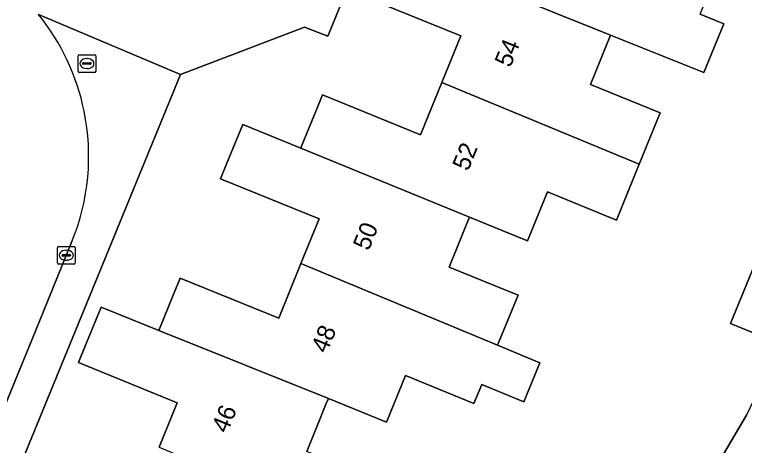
# Model space of a CAD drawing. Extents: x 157767 to 159172, y 387839 to 389425.
# Drawn here: x 158722.01 to 158763.2, y 388606.38 to 388630.68 of the extents above; entities that cross this region are included whole.
import ezdxf

# ---------------------------------------------------------------- set-up
doc = ezdxf.new("R2010")
doc.units = 0
for name, color, linetype in [('IMGEO_Erf', 7, 'Continuous'), ('IMGEO_Fietspad_gesloten', 7, 'Continuous'), ('IMGEO_Groenvoorziening', 7, 'Continuous'), ('IMGEO_Kolk', 7, 'Continuous'), ('IMGEO_Pand', 7, 'Continuous'), ('IMGEO_Pand_nummerreeks', 7, 'Continuous'), ('IMGEO_Rijbaan_lokaal_open', 7, 'Continuous'), ('IMGEO_Rioolput', 7, 'Continuous'), ('IMGEO_Voetpad_open', 7, 'Continuous')]:
    doc.layers.add(name, color=color, linetype=linetype)

msp = doc.modelspace()

# ---------------------------------------------------------------- linework, layer by layer
at = {"layer": 'IMGEO_Erf'}
for points in [[(158756.416, 388670.249), (158739.679, 388629.469), (158738.367, 388629.972), (158731.376, 388627.31), (158725.297, 388612.487), (158722.512, 388605.696), (158718.816, 388596.683)], [(158730.169, 388606.281), (158731.194, 388608.792), (158725.62, 388611.065), (158725.979, 388611.945), (158726.89, 388614.177), (158730.147, 388612.867), (158730.995, 388614.945), (158731.354, 388615.824), (158736.916, 388613.554), (158738.173, 388616.635), (158739.202, 388619.158), (158733.637, 388621.429), (158733.996, 388622.31), (158734.886, 388624.491), (158738.166, 388623.151), (158738.209, 388623.256), (158738.644, 388624.323), (158739.036, 388625.282), (158739.394, 388626.161), (158744.918, 388623.908), (158746.118, 388626.849), (158747.192, 388629.483), (158741.693, 388631.727)], [(158760.692, 388630.708), (158762.027, 388630.163), (158760.907, 388627.419), (158755.641, 388629.533), (158754.506, 388626.75), (158758.446, 388625.142), (158757.265, 388622.246), (158755.979, 388619.095), (158752.08, 388620.686), (158750.955, 388617.926), (158747.684, 388619.263), (158747.625, 388619.119), (158747.327, 388618.388), (158746.533, 388616.442), (158750.42, 388614.856), (158749.27, 388612.038), (158751.655, 388611.05), (158750.741, 388608.844), (158748.369, 388609.827), (158747.931, 388608.754), (158744.072, 388610.328), (158743, 388607.7), (158739.72, 388609.033), (158739.6, 388608.74), (158739.376, 388608.192), (158738.5, 388606.044)], [(158764.893, 388612.248), (158762.411, 388613.259), (158764.822, 388619.123)], [(158757.872, 388598.873), (158763.315, 388608.084)]]:
    msp.add_lwpolyline(points, dxfattribs=at)
at = {"layer": 'IMGEO_Fietspad_gesloten'}
msp.add_arc((158620.583, 388675.551), 161.316, 330.93227, 335.9809, dxfattribs=at)
at = {"layer": 'IMGEO_Groenvoorziening'}
msp.add_lwpolyline([(158767.93, 388609.889), (158764.782, 388611.158), (158763.315, 388608.084), (158757.872, 388598.873), (158756.169, 388596.281), (158759.97, 388594.307), (158761.58, 388597.177)], dxfattribs=at)
msp.add_arc((158620.583, 388675.551), 161.316, 330.93227, 335.9809, dxfattribs=at)
at = {"layer": 'IMGEO_Kolk'}
for p, q in [((158724.43, 388616.682), (158724.43, 388617.534)), ((158724.505, 388617.608), (158725.357, 388617.608)), ((158725.431, 388617.534), (158725.431, 388616.682)), ((158724.689, 388617.102), (158724.689, 388617.114)), ((158725.127, 388617.065), (158724.729, 388617.065)), ((158724.732, 388617.151), (158725.13, 388617.151)), ((158724.918, 388617.388), (158724.943, 388617.388)), ((158725.173, 388617.114), (158725.173, 388617.102)), ((158725.357, 388616.608), (158724.505, 388616.608)), ((158724.941, 388616.828), (158724.916, 388616.828))]:
    msp.add_line(p, q, dxfattribs=at)
for points in [[(158724.43, 388616.682), (158724.43, 388617.534)], [(158724.505, 388617.608), (158725.357, 388617.608)], [(158725.431, 388617.534), (158725.431, 388616.682)], [(158725.357, 388616.608), (158724.505, 388616.608)]]:
    msp.add_lwpolyline(points, dxfattribs=at)
for centre, radius, start, end in [((158724.507, 388617.532), 0.0765, 91.552, 178.448), ((158724.507, 388617.532), 0.0765, 91.552, 178.448), ((158725.355, 388617.532), 0.0765, 1.552, 88.448), ((158725.355, 388617.532), 0.0765, 1.552, 88.448), ((158724.729, 388617.111), 0.0403, 85.8775, 175.7526), ((158724.726, 388617.101), 0.0366, 178.938, 274.7102), ((158725.13, 388617.108), 0.043, 264.8664, 352.4533), ((158725.134, 388617.113), 0.0386, 1.7309, 96.639), ((158724.507, 388616.684), 0.0765, 181.552, 268.448), ((158724.507, 388616.684), 0.0765, 181.552, 268.448), ((158725.355, 388616.684), 0.0765, 271.552, 358.448), ((158725.355, 388616.684), 0.0765, 271.552, 358.448)]:
    msp.add_arc(centre, radius, start, end, dxfattribs=at)
for centre, major_axis, ratio, start_param, end_param in [((158724.917, 388617.108), (-0.387, 0.002), 0.722429, 4.712389, 7.853982), ((158724.942, 388617.108), (-0.39, 0.002), 0.717154, 1.570796, 4.712389)]:
    msp.add_ellipse(centre, major_axis=major_axis, ratio=ratio, start_param=start_param, end_param=end_param, dxfattribs=at)
at = {"layer": 'IMGEO_Pand'}
for points in [[(158742.888, 388634.655), (158755.641, 388629.533), (158760.907, 388627.419), (158762.027, 388630.163), (158760.692, 388630.708), (158761.967, 388633.834), (158750.845, 388638.348), (158749.683, 388635.5), (158744.153, 388637.756), (158743.794, 388636.877)], [(158742.888, 388634.655), (158742.052, 388632.607), (158741.693, 388631.727), (158747.192, 388629.483), (158746.118, 388626.849), (158757.265, 388622.246), (158758.446, 388625.142), (158754.506, 388626.75), (158755.641, 388629.533)], [(158746.118, 388626.849), (158744.918, 388623.908), (158739.394, 388626.161), (158739.036, 388625.282), (158738.644, 388624.323), (158738.209, 388623.256), (158738.166, 388623.151), (158747.684, 388619.263), (158750.955, 388617.926), (158752.08, 388620.686), (158755.979, 388619.095), (158757.265, 388622.246)], [(158747.684, 388619.263), (158738.166, 388623.151), (158734.886, 388624.491), (158733.996, 388622.31), (158733.637, 388621.429), (158739.202, 388619.158), (158738.173, 388616.635), (158749.27, 388612.038), (158750.42, 388614.856), (158746.533, 388616.442), (158747.327, 388618.388), (158747.625, 388619.119)], [(158764.822, 388619.123), (158762.411, 388613.259), (158764.893, 388612.248), (158765.554, 388613.829), (158766.055, 388615.029), (158767.333, 388618.086)], [(158738.173, 388616.635), (158736.916, 388613.554), (158731.354, 388615.824), (158730.995, 388614.945), (158730.147, 388612.867), (158739.72, 388609.033), (158743, 388607.7), (158744.072, 388610.328), (158747.931, 388608.754), (158748.369, 388609.827), (158750.741, 388608.844), (158751.655, 388611.05), (158749.27, 388612.038)], [(158739.72, 388609.033), (158730.147, 388612.867), (158726.89, 388614.177), (158725.979, 388611.945), (158725.62, 388611.065), (158731.194, 388608.792), (158730.169, 388606.281), (158741.045, 388601.716), (158741.214, 388601.645), (158742.366, 388604.467), (158738.5, 388606.044), (158739.376, 388608.192), (158739.6, 388608.74)]]:
    msp.add_lwpolyline(points, close=True, dxfattribs=at)
at = {"layer": 'IMGEO_Rijbaan_lokaal_open'}
for points in [[(158723.374, 388613.299), (158725.249, 388617.882)], [(158720.586, 388606.486), (158723.374, 388613.299)]]:
    msp.add_lwpolyline(points, dxfattribs=at)
for centre, radius, start, end in [((158713.496, 388622.692), 12.697, 11.5681, 39.0093), ((158713.5, 388622.688), 12.694, 337.7539, 11.5904)]:
    msp.add_arc(centre, radius, start, end, dxfattribs=at)
at = {"layer": 'IMGEO_Rioolput'}
for p, q in [((158725.591, 388627.497), (158725.591, 388628.349)), ((158725.666, 388628.423), (158726.518, 388628.423)), ((158726.079, 388628.203), (158726.104, 388628.203)), ((158726.592, 388628.349), (158726.592, 388627.497)), ((158725.85, 388627.917), (158725.85, 388627.929)), ((158726.288, 388627.88), (158725.89, 388627.88)), ((158725.893, 388627.966), (158726.291, 388627.966)), ((158726.334, 388627.929), (158726.334, 388627.917)), ((158726.518, 388627.423), (158725.666, 388627.423)), ((158726.102, 388627.643), (158726.077, 388627.643))]:
    msp.add_line(p, q, dxfattribs=at)
for points in [[(158725.591, 388627.497), (158725.591, 388628.349)], [(158725.666, 388628.423), (158726.518, 388628.423)], [(158726.592, 388628.349), (158726.592, 388627.497)], [(158726.518, 388627.423), (158725.666, 388627.423)]]:
    msp.add_lwpolyline(points, dxfattribs=at)
for centre, radius, start, end in [((158725.668, 388628.347), 0.0765, 91.552, 178.448), ((158725.668, 388628.347), 0.0765, 91.552, 178.448), ((158726.516, 388628.347), 0.0765, 1.552, 88.448), ((158726.516, 388628.347), 0.0765, 1.552, 88.448), ((158725.89, 388627.926), 0.0403, 85.8775, 175.7526), ((158725.887, 388627.916), 0.0366, 178.938, 274.7102), ((158726.291, 388627.923), 0.043, 264.8664, 352.4533), ((158726.295, 388627.928), 0.0386, 1.7309, 96.639), ((158725.668, 388627.499), 0.0765, 181.552, 268.448), ((158725.668, 388627.499), 0.0765, 181.552, 268.448), ((158726.516, 388627.499), 0.0765, 271.552, 358.448), ((158726.516, 388627.499), 0.0765, 271.552, 358.448)]:
    msp.add_arc(centre, radius, start, end, dxfattribs=at)
for centre, major_axis, ratio, start_param, end_param in [((158726.078, 388627.923), (-0.387, 0.002), 0.722429, 4.712389, 7.853982), ((158726.103, 388627.923), (-0.39, 0.002), 0.717154, 1.570796, 4.712389)]:
    msp.add_ellipse(centre, major_axis=major_axis, ratio=ratio, start_param=start_param, end_param=end_param, dxfattribs=at)
at = {"layer": 'IMGEO_Voetpad_open'}
for points in [[(158723.362, 388630.684), (158731.376, 388627.31), (158738.367, 388629.972), (158739.679, 388629.469), (158756.416, 388670.249), (158754.145, 388670.309)], [(158637.934, 388528.971), (158655.688, 388543.646), (158715.664, 388594.113), (158718.816, 388596.683), (158722.512, 388605.696), (158725.297, 388612.487), (158731.376, 388627.31), (158723.362, 388630.684)], [(158725.249, 388617.882), (158723.374, 388613.299), (158720.586, 388606.486)]]:
    msp.add_lwpolyline(points, dxfattribs=at)
for centre, radius, start, end in [((158713.496, 388622.692), 12.697, 11.5681, 39.0093), ((158713.5, 388622.688), 12.694, 337.7539, 11.5904)]:
    msp.add_arc(centre, radius, start, end, dxfattribs=at)

# ---------------------------------------------------------------- texts
at = {"layer": 'IMGEO_Pand_nummerreeks'}
for s, rotation, p in [('54', 67.8194, (158749.987, 388627.654)), ('52', 67.821, (158747.604, 388621.81)), ('50', 67.8096, (158741.994, 388617.32)), ('48', 67.8096, (158739.63, 388611.523)), ('46', 67.8038, (158734.014, 388607.022))]:
    msp.add_text(s, height=1, rotation=rotation, dxfattribs=at).set_placement(p)

doc.saveas('drawing.dxf')
